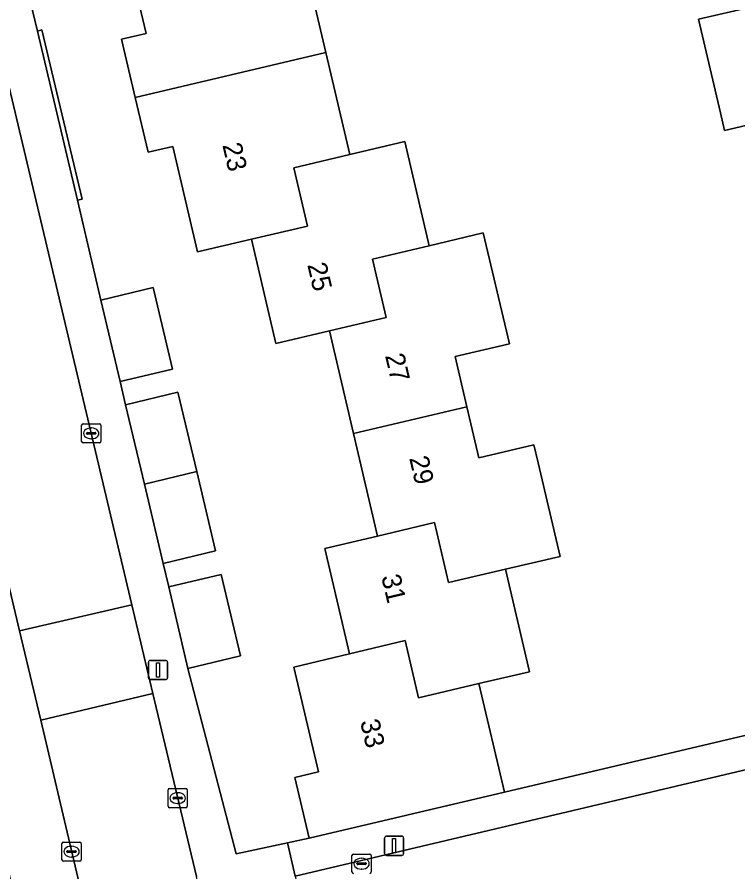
# Model space of a CAD drawing. Extents: x 158031 to 159244, y 380104 to 381214.
# Drawn here: x 159071.46 to 159108.92, y 380546.19 to 380590.62 of the extents above; entities that cross this region are included whole.
import ezdxf

# ---------------------------------------------------------------- set-up
doc = ezdxf.new("R2010")
doc.units = 0
for name, color, linetype in [('IMGEO_Erf', 7, 'Continuous'), ('IMGEO_Hek', 7, 'Continuous'), ('IMGEO_Kolk', 7, 'Continuous'), ('IMGEO_Lichtmast', 7, 'Continuous'), ('IMGEO_Muur', 7, 'Continuous'), ('IMGEO_Pand', 7, 'Continuous'), ('IMGEO_Pand_nummerreeks', 7, 'Continuous'), ('IMGEO_Rijbaan_lokaal_open', 7, 'Continuous'), ('IMGEO_Voetpad_open', 7, 'Continuous')]:
    doc.layers.add(name, color=color, linetype=linetype)

msp = doc.modelspace()

# ---------------------------------------------------------------- linework, layer by layer
at = {"layer": 'IMGEO_Erf'}
for points in [[(159071.266, 380595.12), (159072.514, 380589.899), (159072.748, 380589.955), (159074.836, 380581.162), (159074.602, 380581.107), (159075.817, 380575.915), (159078.541, 380576.561), (159079.544, 380572.331), (159076.819, 380571.685), (159077.097, 380570.476), (159079.821, 380571.123), (159080.8, 380566.999), (159081.779, 380562.875), (159079.055, 380562.228), (159079.34, 380561.001), (159082.065, 380561.646), (159083.067, 380557.418), (159080.342, 380556.772), (159082.841, 380547.136), (159085.516, 380547.699), (159086.637, 380547.936), (159085.892, 380551.097), (159087.126, 380551.387), (159085.843, 380556.826), (159088.738, 380557.532), (159087.45, 380563.002), (159090.2, 380563.65), (159088.945, 380568.98), (159087.69, 380574.31), (159084.914, 380573.656), (159083.637, 380579.077), (159080.843, 380578.419), (159079.551, 380583.905), (159078.273, 380583.603), (159077.602, 380586.451), (159076.89, 380589.474), (159078.169, 380589.775), (159076.911, 380595.116)], [(159086.235, 380594.172), (159087.504, 380588.782), (159088.754, 380583.477), (159091.608, 380584.149), (159092.881, 380578.742), (159095.691, 380579.404), (159097.047, 380573.642), (159094.229, 380572.978), (159094.843, 380570.369), (159095.467, 380567.72), (159098.325, 380568.393), (159098.545, 380567.458), (159099.691, 380562.591), (159096.844, 380561.921), (159098.098, 380556.599), (159095.46, 380555.978), (159096.792, 380550.33), (159118.109, 380555.364)], [(159111.04, 380585.381), (159108.227, 380584.724), (159108.013, 380585.642), (159106.876, 380590.511), (159109.601, 380591.147)]]:
    msp.add_lwpolyline(points, dxfattribs=at)
at = {"layer": 'IMGEO_Hek'}
msp.add_lwpolyline([(159096.792, 380550.33), (159118.109, 380555.364)], dxfattribs=at)
at = {"layer": 'IMGEO_Kolk'}
for p, q in [((159074.815, 380568.561), (159074.815, 380569.413)), ((159074.89, 380569.487), (159075.742, 380569.487)), ((159075.303, 380569.267), (159075.328, 380569.267)), ((159075.816, 380569.413), (159075.816, 380568.561)), ((159075.074, 380568.981), (159075.074, 380568.993)), ((159075.512, 380568.944), (159075.114, 380568.944)), ((159075.117, 380569.03), (159075.515, 380569.03)), ((159075.558, 380568.993), (159075.558, 380568.981)), ((159075.742, 380568.487), (159074.89, 380568.487)), ((159075.326, 380568.707), (159075.301, 380568.707)), ((159079.307, 380549.601), (159079.307, 380550.453)), ((159079.382, 380550.527), (159080.234, 380550.527)), ((159079.795, 380550.307), (159079.82, 380550.307)), ((159080.308, 380550.453), (159080.308, 380549.601)), ((159079.566, 380550.021), (159079.566, 380550.033)), ((159080.004, 380549.984), (159079.606, 380549.984)), ((159079.609, 380550.07), (159080.007, 380550.07)), ((159079.818, 380549.747), (159079.793, 380549.747)), ((159080.05, 380550.033), (159080.05, 380550.021)), ((159080.234, 380549.527), (159079.382, 380549.527)), ((159073.792, 380546.818), (159073.792, 380547.67)), ((159073.867, 380547.744), (159074.719, 380547.744)), ((159074.28, 380547.524), (159074.305, 380547.524)), ((159074.793, 380547.67), (159074.793, 380546.818)), ((159074.051, 380547.238), (159074.051, 380547.25)), ((159074.489, 380547.201), (159074.091, 380547.201)), ((159074.094, 380547.287), (159074.492, 380547.287)), ((159074.535, 380547.25), (159074.535, 380547.238)), ((159088.866, 380546.191), (159088.866, 380547.043)), ((159088.941, 380547.117), (159089.793, 380547.117)), ((159089.867, 380547.043), (159089.867, 380546.191)), ((159074.719, 380546.744), (159073.867, 380546.744)), ((159074.303, 380546.964), (159074.278, 380546.964)), ((159089.125, 380546.611), (159089.125, 380546.623)), ((159089.563, 380546.574), (159089.165, 380546.574)), ((159089.168, 380546.66), (159089.566, 380546.66)), ((159089.354, 380546.897), (159089.379, 380546.897)), ((159089.609, 380546.623), (159089.609, 380546.611)), ((159089.377, 380546.337), (159089.352, 380546.337))]:
    msp.add_line(p, q, dxfattribs=at)
for points in [[(159074.815, 380568.561), (159074.815, 380569.413)], [(159074.89, 380569.487), (159075.742, 380569.487)], [(159075.816, 380569.413), (159075.816, 380568.561)], [(159075.742, 380568.487), (159074.89, 380568.487)], [(159079.307, 380549.601), (159079.307, 380550.453)], [(159079.382, 380550.527), (159080.234, 380550.527)], [(159080.308, 380550.453), (159080.308, 380549.601)], [(159080.234, 380549.527), (159079.382, 380549.527)], [(159073.792, 380546.818), (159073.792, 380547.67)], [(159073.867, 380547.744), (159074.719, 380547.744)], [(159074.793, 380547.67), (159074.793, 380546.818)], [(159088.866, 380546.191), (159088.866, 380547.043)], [(159088.941, 380547.117), (159089.793, 380547.117)], [(159089.867, 380547.043), (159089.867, 380546.191)], [(159074.719, 380546.744), (159073.867, 380546.744)]]:
    msp.add_lwpolyline(points, dxfattribs=at)
for centre, radius, start, end in [((159074.892, 380569.411), 0.0765, 91.552, 178.448), ((159074.892, 380569.411), 0.0765, 91.552, 178.448), ((159075.74, 380569.411), 0.0765, 1.552, 88.448), ((159075.74, 380569.411), 0.0765, 1.552, 88.448), ((159075.114, 380568.99), 0.0403, 85.8775, 175.7526), ((159075.111, 380568.98), 0.0366, 178.938, 274.7102), ((159075.515, 380568.987), 0.043, 264.8664, 352.4533), ((159075.519, 380568.992), 0.0386, 1.7309, 96.639), ((159074.892, 380568.563), 0.0765, 181.552, 268.448), ((159074.892, 380568.563), 0.0765, 181.552, 268.448), ((159075.74, 380568.563), 0.0765, 271.552, 358.448), ((159075.74, 380568.563), 0.0765, 271.552, 358.448), ((159079.384, 380550.451), 0.0765, 91.552, 178.448), ((159079.384, 380550.451), 0.0765, 91.552, 178.448), ((159080.232, 380550.451), 0.0765, 1.552, 88.448), ((159080.232, 380550.451), 0.0765, 1.552, 88.448), ((159079.606, 380550.03), 0.0403, 85.8775, 175.7526), ((159079.603, 380550.02), 0.0366, 178.938, 274.7102), ((159080.007, 380550.027), 0.043, 264.8664, 352.4533), ((159080.011, 380550.032), 0.0386, 1.7309, 96.639), ((159079.384, 380549.603), 0.0765, 181.552, 268.448), ((159079.384, 380549.603), 0.0765, 181.552, 268.448), ((159080.232, 380549.603), 0.0765, 271.552, 358.448), ((159080.232, 380549.603), 0.0765, 271.552, 358.448), ((159073.869, 380547.668), 0.0765, 91.552, 178.448), ((159073.869, 380547.668), 0.0765, 91.552, 178.448), ((159074.717, 380547.668), 0.0765, 1.552, 88.448), ((159074.717, 380547.668), 0.0765, 1.552, 88.448), ((159074.091, 380547.247), 0.0403, 85.8775, 175.7526), ((159074.088, 380547.237), 0.0366, 178.938, 274.7102), ((159074.492, 380547.244), 0.043, 264.8664, 352.4533), ((159074.496, 380547.249), 0.0386, 1.7309, 96.639), ((159088.943, 380547.041), 0.0765, 91.552, 178.448), ((159088.943, 380547.041), 0.0765, 91.552, 178.448), ((159089.791, 380547.041), 0.0765, 1.552, 88.448), ((159089.791, 380547.041), 0.0765, 1.552, 88.448), ((159073.869, 380546.82), 0.0765, 181.552, 268.448), ((159073.869, 380546.82), 0.0765, 181.552, 268.448), ((159074.717, 380546.82), 0.0765, 271.552, 358.448), ((159074.717, 380546.82), 0.0765, 271.552, 358.448), ((159089.165, 380546.62), 0.0403, 85.8775, 175.7526), ((159089.162, 380546.61), 0.0366, 178.938, 274.7102), ((159089.566, 380546.617), 0.043, 264.8664, 352.4533), ((159089.57, 380546.622), 0.0386, 1.7309, 96.639), ((159088.943, 380546.193), 0.0765, 181.552, 268.448), ((159088.943, 380546.193), 0.0765, 181.552, 268.448), ((159089.791, 380546.193), 0.0765, 271.552, 358.448), ((159089.791, 380546.193), 0.0765, 271.552, 358.448)]:
    msp.add_arc(centre, radius, start, end, dxfattribs=at)
for centre, major_axis, ratio, start_param, end_param in [((159075.302, 380568.987), (-0.387, 0.002), 0.722429, 4.712389, 7.853982), ((159075.327, 380568.987), (-0.39, 0.002), 0.717154, 1.570796, 4.712389), ((159079.794, 380550.027), (-0.387, 0.002), 0.722429, 4.712389, 7.853982), ((159079.819, 380550.027), (-0.39, 0.002), 0.717154, 1.570796, 4.712389), ((159074.279, 380547.244), (-0.387, 0.002), 0.722429, 4.712389, 7.853982), ((159074.304, 380547.244), (-0.39, 0.002), 0.717154, 1.570796, 4.712389), ((159089.353, 380546.617), (-0.387, 0.002), 0.722429, 4.712389, 7.853982), ((159089.378, 380546.617), (-0.39, 0.002), 0.717154, 1.570796, 4.712389)]:
    msp.add_ellipse(centre, major_axis=major_axis, ratio=ratio, start_param=start_param, end_param=end_param, dxfattribs=at)
at = {"layer": 'IMGEO_Lichtmast'}
for p, q in [((159078.288, 380556.286), (159078.288, 380557.086)), ((159078.288, 380557.086), (159078.288, 380556.286)), ((159078.388, 380557.186), (159079.178, 380557.186)), ((159079.178, 380557.186), (159078.388, 380557.186)), ((159079.278, 380557.086), (159079.278, 380556.286)), ((159079.278, 380556.286), (159079.278, 380557.086)), ((159079.178, 380556.186), (159078.388, 380556.186)), ((159078.388, 380556.186), (159079.178, 380556.186)), ((159090.559, 380547.149), (159090.559, 380547.949)), ((159090.559, 380547.949), (159090.559, 380547.149)), ((159090.659, 380548.049), (159091.449, 380548.049)), ((159091.449, 380548.049), (159090.659, 380548.049)), ((159091.549, 380547.949), (159091.549, 380547.149)), ((159091.549, 380547.149), (159091.549, 380547.949)), ((159091.449, 380547.049), (159090.659, 380547.049)), ((159090.659, 380547.049), (159091.449, 380547.049))]:
    msp.add_line(p, q, dxfattribs=at)
for points in [[(159078.708, 380557.061), (159078.858, 380557.061), (159078.858, 380556.311), (159078.708, 380556.311), (159078.708, 380557.061)], [(159090.979, 380547.924), (159091.129, 380547.924), (159091.129, 380547.174), (159090.979, 380547.174), (159090.979, 380547.924)]]:
    msp.add_lwpolyline(points, dxfattribs=at)
for centre, start, end in [((159078.388, 380557.086), 90, 180), ((159078.388, 380557.086), 90, 180), ((159079.178, 380557.086), 0, 90), ((159079.178, 380557.086), 360, 90), ((159078.388, 380556.286), 180, 270), ((159078.388, 380556.286), 180, 270), ((159079.178, 380556.286), 270, 0), ((159079.178, 380556.286), 270, 0), ((159090.659, 380547.949), 90, 180), ((159090.659, 380547.949), 90, 180), ((159091.449, 380547.949), 0, 90), ((159091.449, 380547.949), 360, 90), ((159090.659, 380547.149), 180, 270), ((159090.659, 380547.149), 180, 270), ((159091.449, 380547.149), 270, 0), ((159091.449, 380547.149), 270, 0)]:
    msp.add_arc(centre, 0.1, start, end, dxfattribs=at)
at = {"layer": 'IMGEO_Muur'}
msp.add_lwpolyline([(159074.836, 380581.162), (159072.748, 380589.955), (159072.514, 380589.899), (159074.602, 380581.107)], close=True, dxfattribs=at)
at = {"layer": 'IMGEO_Pand'}
for points in [[(159087.504, 380588.782), (159086.235, 380594.172), (159083.312, 380593.483), (159082.61, 380596.459), (159079.687, 380595.77), (159076.911, 380595.116), (159078.169, 380589.775), (159076.89, 380589.474), (159077.602, 380586.451)], [(159116.334, 380589.912), (159115.027, 380595.482), (159108.92, 380594.049), (159109.601, 380591.147), (159106.876, 380590.511), (159108.013, 380585.642), (159108.227, 380584.724), (159111.04, 380585.381), (159114.051, 380586.084), (159113.322, 380589.21)], [(159087.504, 380588.782), (159077.602, 380586.451), (159078.273, 380583.603), (159079.551, 380583.905), (159080.843, 380578.419), (159083.637, 380579.077), (159086.552, 380579.763), (159085.839, 380582.791), (159088.754, 380583.477)], [(159087.69, 380574.31), (159090.644, 380575.006), (159089.927, 380578.046), (159092.881, 380578.742), (159091.608, 380584.149), (159088.754, 380583.477), (159085.839, 380582.791), (159086.552, 380579.763), (159083.637, 380579.077), (159084.914, 380573.656)], [(159087.69, 380574.31), (159088.945, 380568.98), (159094.843, 380570.369), (159094.229, 380572.978), (159097.047, 380573.642), (159095.691, 380579.404), (159092.881, 380578.742), (159089.927, 380578.046), (159090.644, 380575.006)], [(159076.819, 380571.685), (159079.544, 380572.331), (159078.541, 380576.561), (159075.817, 380575.915)], [(159078.076, 380566.352), (159080.8, 380566.999), (159079.821, 380571.123), (159077.097, 380570.476)], [(159090.2, 380563.65), (159093.154, 380564.346), (159093.889, 380561.226), (159096.844, 380561.921), (159099.691, 380562.591), (159098.545, 380567.458), (159098.325, 380568.393), (159095.467, 380567.72), (159094.843, 380570.369), (159088.945, 380568.98)], [(159078.076, 380566.352), (159079.055, 380562.228), (159081.779, 380562.875), (159080.8, 380566.999)], [(159090.2, 380563.65), (159087.45, 380563.002), (159088.738, 380557.532), (159091.633, 380558.213), (159092.332, 380555.241), (159095.46, 380555.978), (159098.098, 380556.599), (159096.844, 380561.921), (159093.889, 380561.226), (159093.154, 380564.346)], [(159080.342, 380556.772), (159083.067, 380557.418), (159082.065, 380561.646), (159079.34, 380561.001)], [(159095.46, 380555.978), (159092.332, 380555.241), (159091.633, 380558.213), (159088.738, 380557.532), (159085.843, 380556.826), (159087.126, 380551.387), (159085.892, 380551.097), (159086.637, 380547.936), (159096.792, 380550.33)]]:
    msp.add_lwpolyline(points, close=True, dxfattribs=at)
at = {"layer": 'IMGEO_Rijbaan_lokaal_open'}
for points in [[(159064.796, 380587.461), (159066.426, 380580.517), (159071.581, 380558.721), (159077.419, 380560.08), (159066.215, 380607.32), (159060.465, 380605.95)], [(159166.662, 380559.374), (159166.596, 380559.628), (159159.609, 380589.317), (159137.551, 380584.09), (159142.819, 380562.063), (159143.405, 380559.561), (159085.921, 380545.977), (159086.565, 380543.238), (159087.209, 380540.498), (159121.612, 380548.682)], [(159077.419, 380560.08), (159071.581, 380558.721), (159072.688, 380554.086), (159078.519, 380555.471)], [(159082.358, 380539.346), (159080.785, 380545.957), (159078.519, 380555.471), (159072.688, 380554.086), (159078.094, 380531.086), (159083.929, 380532.406)]]:
    msp.add_lwpolyline(points, close=True, dxfattribs=at)
at = {"layer": 'IMGEO_Voetpad_open'}
for points in [[(159057.046, 380645.853), (159065.096, 380612.04), (159066.215, 380607.32), (159077.419, 380560.08), (159078.519, 380555.471), (159080.785, 380545.957)], [(159085.921, 380545.977), (159085.516, 380547.699), (159082.841, 380547.136), (159080.342, 380556.772), (159079.34, 380561.001), (159079.055, 380562.228), (159078.076, 380566.352), (159077.097, 380570.476), (159076.819, 380571.685), (159075.817, 380575.915), (159074.602, 380581.107), (159072.514, 380589.899), (159071.266, 380595.12), (159070.261, 380599.357), (159069.967, 380600.573), (159068.974, 380604.807), (159067.635, 380610.461), (159066.788, 380613.893), (159065.799, 380618.136), (159065.53, 380619.348), (159064.527, 380623.595), (159059.979, 380642.798)], [(159071.581, 380558.721), (159066.426, 380580.517), (159066.132, 380580.448), (159066.091, 380580.619), (159065.318, 380583.843), (159064.544, 380587.076), (159061.506, 380586.341), (159062.232, 380583.305), (159062.316, 380583.143), (159063.072, 380579.921), (159063.292, 380578.981), (159063.564, 380577.756), (159064.557, 380573.51), (159065.759, 380568.376), (159067.849, 380559.549), (159069.083, 380554.418), (159070.081, 380550.177), (159070.352, 380548.976), (159071.332, 380544.835)], [(159078.094, 380531.086), (159072.688, 380554.086), (159071.581, 380558.721)]]:
    msp.add_lwpolyline(points, dxfattribs=at)
msp.add_lwpolyline([(159143.405, 380559.561), (159142.819, 380562.063), (159138.296, 380560.94), (159134.911, 380560.1), (159135.068, 380559.453), (159132.323, 380558.799), (159124.193, 380556.807), (159118.109, 380555.364), (159096.792, 380550.33), (159086.637, 380547.936), (159085.516, 380547.699), (159085.921, 380545.977)], close=True, dxfattribs=at)

# ---------------------------------------------------------------- texts
at = {"layer": 'IMGEO_Pand_nummerreeks'}
for s, rotation, p in [('23', 283.2512, (159082.124, 380583.976)), ('25', 283.2552, (159086.539, 380577.749)), ('27', 283.2495, (159090.581, 380573.028)), ('29', 283.2495, (159091.836, 380567.698)), ('31', 283.2499, (159090.384, 380561.54)), ('33', 283.2479, (159089.283, 380554.009))]:
    msp.add_text(s, height=1, rotation=rotation, dxfattribs=at).set_placement(p)

doc.saveas('drawing.dxf')
